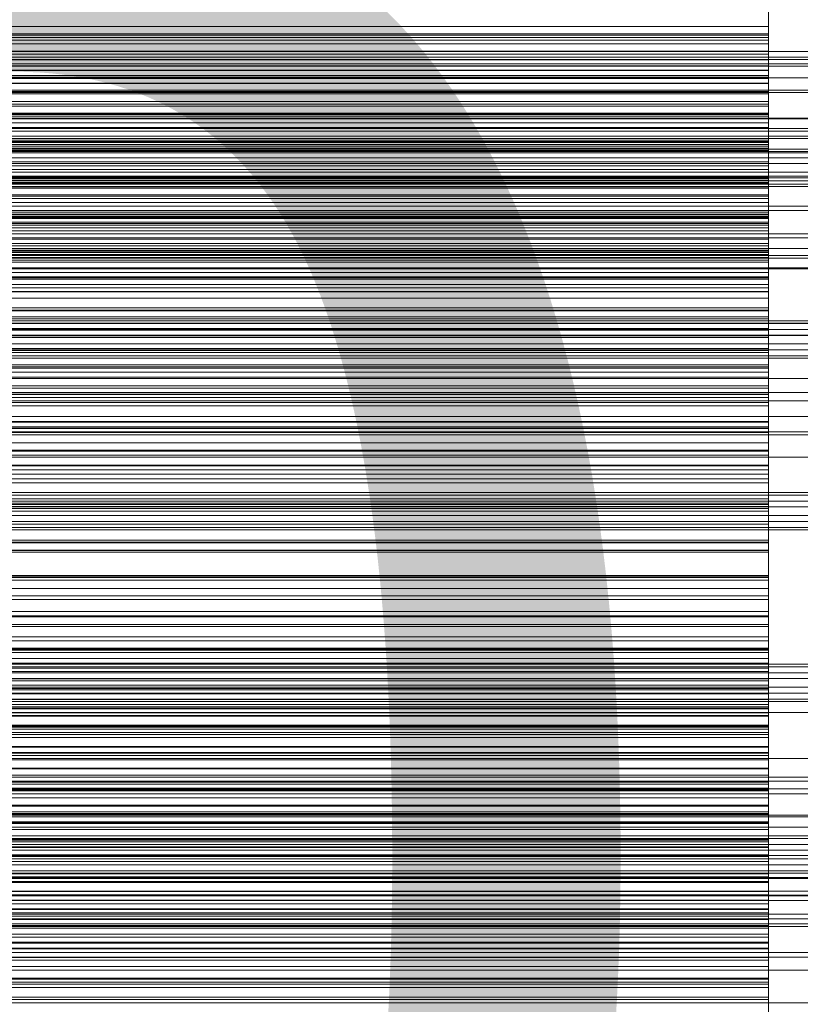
# Model space of a CAD drawing. Header units: millimetres. Extents: x -4738 to 65662, y -68080 to 6847.
# Tile 317 of 656: x 652 to 754, y -33994 to -33865. Entities that reach past the tile are written whole.
import ezdxf

# ---------------------------------------------------------------- set-up
doc = ezdxf.new("R2010")
doc.units = ezdxf.units.MM
for name, color, linetype, lineweight in [('COTAS_O', 1, 'Continuous', 0), ('frontal_briquetadora', 7, 'Continuous', 0), ('frontal_C01', 7, 'Continuous', 0), ('frontal_C03', 7, 'Continuous', 0), ('frontal_C10', 7, 'Continuous', 0), ('frontal_secador', 7, 'Continuous', 0)]:
    doc.layers.add(name, color=color, linetype=linetype, lineweight=lineweight)
doc.dimstyles.new('R19_100', dxfattribs={"dimtxt": 250, "dimasz": 150, "dimexe": 150, "dimexo": 80, "dimgap": 100, "dimtad": 1, "dimtih": 1, "dimtoh": 1, "dimdsep": 46, "dimcen": 0.09, "dimadec": 0, "dimazin": 0, "dimtfac": 1, "dimtdec": 4, "dimtofl": 0, "dimtmove": 0, "dimatfit": 3, "dimfxl": 1, "dimtolj": 1, "dimtzin": 0, "dimarcsym": 0})

# ---------------------------------------------------------------- blocks, each defined once
blk = doc.blocks.new('DIM_R31_48')
at = {"layer": 'COTAS_O'}
for p, q in [((-1725, -33700), (-1575, -33655)), ((1725, -33700), (1575, -33655)), ((-1725, -34400), (-1725, -33700)), ((-1725, -33700), (1725, -33700)), ((-1725, -33700), (-1575, -33745)), ((1725, -33700), (1575, -33745)), ((1725, -34400), (1725, -33700))]:
    blk.add_line(p, q, dxfattribs=at)
blk.add_text('3450 O', height=250, dxfattribs=at).set_placement((0, -33600))
blk = doc.blocks.new('DIM_R31_52')
at = {"layer": 'COTAS_O'}
for p, q in [((-650, -34200), (-500, -34155)), ((650, -34200), (500, -34155)), ((-650, -34900), (-650, -34200)), ((-650, -34200), (650, -34200)), ((-650, -34200), (-500, -34245)), ((650, -34200), (500, -34245)), ((650, -34900), (650, -34200))]:
    blk.add_line(p, q, dxfattribs=at)
blk.add_text('1300 O', height=250, dxfattribs=at).set_placement((0, -34100))

msp = doc.modelspace()

# ---------------------------------------------------------------- linework, layer by layer
at = {"layer": 'frontal_briquetadora'}
for p, q in [((750, -33867.246), (750, -33862.529)), ((750, -33862.784), (750, -33867.398)), ((750, -33868.076), (750, -33863.268)), ((750, -33864.032), (750, -33868.532)), ((750, -33869.887), (750, -33864.999)), ((750, -33866.27), (550, -33866.27)), ((750, -33867.246), (550, -33867.246)), ((750, -33867.717), (750, -33866.27)), ((750, -33866.27), (750, -33870.646)), ((750, -33871.969), (750, -33867.246)), ((750, -33867.398), (550, -33867.398)), ((750, -33867.717), (550, -33867.717)), ((750, -33868.076), (550, -33868.076)), ((750, -33868.532), (550, -33868.532)), ((750, -33867.398), (750, -33872.027)), ((750, -33872.673), (750, -33867.717)), ((750, -33872.882), (750, -33868.076)), ((750, -33868.532), (750, -33873.056)), ((750, -33869.493), (550, -33869.493)), ((750, -33869.887), (550, -33869.887)), ((750, -33871.417), (750, -33869.493)), ((750, -33869.493), (750, -33873.733)), ((750, -33874.764), (750, -33869.887)), ((750, -33870.646), (550, -33870.646)), ((750, -33870.646), (750, -33875.053)), ((750, -33871.417), (550, -33871.417)), ((750, -33871.969), (550, -33871.969)), ((750, -33872.027), (550, -33872.027)), ((750, -33876.429), (750, -33871.417)), ((750, -33876.697), (750, -33871.969)), ((750, -33872.027), (750, -33876.669)), ((750, -33872.673), (550, -33872.673)), ((750, -33872.882), (550, -33872.882)), ((750, -33873.056), (550, -33873.056)), ((750, -33873.693), (550, -33873.693)), ((750, -33873.733), (550, -33873.733)), ((750, -33877.61), (750, -33872.673)), ((750, -33877.684), (750, -33872.882)), ((750, -33873.056), (750, -33877.601)), ((750, -33876.089), (750, -33873.693)), ((750, -33873.693), (750, -33877.787)), ((750, -33873.733), (750, -33878.013)), ((750, -33874.764), (550, -33874.764)), ((750, -33875.053), (550, -33875.053)), ((750, -33879.628), (750, -33874.764)), ((750, -33875.053), (750, -33879.491)), ((750, -33876.089), (550, -33876.089)), ((750, -33881.145), (750, -33876.089)), ((750, -33876.429), (550, -33876.429)), ((750, -33876.669), (550, -33876.669)), ((750, -33876.697), (550, -33876.697)), ((750, -33877.601), (550, -33877.601)), ((750, -33877.61), (550, -33877.61)), ((750, -33877.684), (550, -33877.684)), ((750, -33881.413), (750, -33876.429)), ((750, -33876.669), (750, -33881.323)), ((750, -33881.426), (750, -33876.697)), ((750, -33877.601), (750, -33882.168)), ((750, -33882.524), (750, -33877.61)), ((750, -33882.477), (750, -33877.684)), ((750, -33877.787), (550, -33877.787)), ((750, -33878.013), (550, -33878.013)), ((750, -33878.859), (550, -33878.859)), ((750, -33877.787), (750, -33881.93)), ((750, -33878.013), (750, -33882.333)), ((750, -33881.722), (750, -33878.859)), ((750, -33878.859), (750, -33882.798)), ((750, -33879.491), (550, -33879.491)), ((750, -33879.628), (550, -33879.628)), ((750, -33879.491), (750, -33883.96)), ((750, -33884.474), (750, -33879.628)), ((750, -33881.145), (550, -33881.145)), ((750, -33881.323), (550, -33881.323)), ((750, -33881.413), (550, -33881.413)), ((750, -33881.426), (550, -33881.426)), ((750, -33886.165), (750, -33881.145)), ((750, -33881.323), (750, -33885.986)), ((750, -33886.366), (750, -33881.413)), ((750, -33886.154), (750, -33881.426)), ((750, -33881.722), (550, -33881.722)), ((750, -33881.93), (550, -33881.93)), ((750, -33882.168), (550, -33882.168)), ((750, -33882.333), (550, -33882.333)), ((750, -33882.477), (550, -33882.477)), ((750, -33882.524), (550, -33882.524)), ((750, -33882.798), (550, -33882.798)), ((750, -33886.809), (750, -33881.722)), ((750, -33881.93), (750, -33886.122)), ((750, -33882.168), (750, -33886.755)), ((750, -33882.333), (750, -33886.694)), ((750, -33887.259), (750, -33882.477)), ((750, -33887.411), (750, -33882.524)), ((750, -33882.798), (750, -33886.794)), ((750, -33883.96), (550, -33883.96)), ((750, -33883.96), (750, -33888.459)), ((750, -33884.474), (550, -33884.474)), ((750, -33884.98), (550, -33884.98)), ((750, -33889.298), (750, -33884.474)), ((750, -33888.302), (750, -33884.98)), ((750, -33884.98), (750, -33888.754)), ((750, -33885.986), (550, -33885.986)), ((750, -33886.122), (550, -33886.122)), ((750, -33886.154), (550, -33886.154)), ((750, -33886.165), (550, -33886.165)), ((750, -33886.366), (550, -33886.366)), ((750, -33886.694), (550, -33886.694)), ((750, -33885.986), (750, -33890.657)), ((750, -33886.122), (750, -33890.363)), ((750, -33890.878), (750, -33886.154)), ((750, -33891.145), (750, -33886.165)), ((750, -33891.283), (750, -33886.366)), ((750, -33886.694), (750, -33891.095)), ((750, -33886.755), (550, -33886.755)), ((750, -33886.794), (550, -33886.794)), ((750, -33886.809), (550, -33886.809)), ((750, -33887.259), (550, -33887.259)), ((750, -33887.411), (550, -33887.411)), ((750, -33886.755), (750, -33891.361)), ((750, -33886.794), (750, -33890.847)), ((750, -33891.853), (750, -33886.809)), ((750, -33892.025), (750, -33887.259)), ((750, -33892.266), (750, -33887.411)), ((750, -33888.302), (550, -33888.302)), ((750, -33888.459), (550, -33888.459)), ((750, -33888.754), (550, -33888.754)), ((750, -33893.409), (750, -33888.302)), ((750, -33888.459), (750, -33892.99)), ((750, -33888.754), (750, -33892.593)), ((750, -33889.298), (550, -33889.298)), ((750, -33890.363), (550, -33890.363)), ((750, -33894.094), (750, -33889.298)), ((750, -33890.363), (750, -33894.655)), ((750, -33890.657), (550, -33890.657)), ((750, -33890.847), (550, -33890.847)), ((750, -33890.878), (550, -33890.878)), ((750, -33891.095), (550, -33891.095)), ((750, -33891.145), (550, -33891.145)), ((750, -33891.283), (550, -33891.283)), ((750, -33891.361), (550, -33891.361)), ((750, -33891.853), (550, -33891.853)), ((750, -33890.847), (750, -33894.959)), ((750, -33891.361), (750, -33890.878)), ((750, -33891.095), (750, -33895.539)), ((750, -33896.078), (750, -33891.145)), ((750, -33896.156), (750, -33891.283)), ((750, -33896.848), (750, -33891.853)), ((750, -33892.025), (550, -33892.025)), ((750, -33892.04), (550, -33892.04)), ((750, -33892.266), (550, -33892.266)), ((750, -33892.593), (550, -33892.593)), ((750, -33892.99), (550, -33892.99)), ((750, -33892.99), (750, -33892.025)), ((750, -33895.814), (750, -33892.04)), ((750, -33892.04), (750, -33895.64)), ((750, -33897.081), (750, -33892.266)), ((750, -33892.593), (750, -33896.498)), ((750, -33893.409), (550, -33893.409)), ((750, -33894.094), (550, -33894.094)), ((750, -33898.465), (750, -33893.409)), ((750, -33895.539), (750, -33894.094)), ((750, -33894.655), (550, -33894.655)), ((750, -33894.959), (550, -33894.959)), ((750, -33895.539), (550, -33895.539)), ((750, -33895.64), (550, -33895.64)), ((750, -33894.655), (750, -33899.002)), ((750, -33894.959), (750, -33899.132)), ((750, -33895.64), (750, -33899.313)), ((750, -33895.814), (550, -33895.814)), ((750, -33896.078), (550, -33896.078)), ((750, -33896.156), (550, -33896.156)), ((750, -33896.498), (550, -33896.498)), ((750, -33896.848), (550, -33896.848)), ((750, -33900.929), (750, -33895.814)), ((750, -33900.959), (750, -33896.078)), ((750, -33900.978), (750, -33896.156)), ((750, -33896.498), (750, -33900.47)), ((750, -33901.787), (750, -33896.848)), ((750, -33897.081), (550, -33897.081)), ((750, -33899.002), (750, -33897.081)), ((750, -33898.465), (550, -33898.465)), ((750, -33899.002), (550, -33899.002)), ((750, -33899.132), (550, -33899.132)), ((750, -33899.313), (550, -33899.313)), ((750, -33903.462), (750, -33898.465)), ((750, -33899.132), (750, -33903.371)), ((750, -33899.313), (750, -33903.06)), ((750, -33900.023), (550, -33900.023)), ((750, -33900.47), (550, -33900.47)), ((750, -33904.239), (750, -33900.023)), ((750, -33900.023), (750, -33903.441)), ((750, -33900.47), (750, -33904.514)), ((750, -33900.929), (550, -33900.929)), ((750, -33900.959), (550, -33900.959)), ((750, -33900.978), (550, -33900.978)), ((750, -33901.787), (550, -33901.787)), ((750, -33905.983), (750, -33900.929)), ((750, -33905.777), (750, -33900.959)), ((750, -33903.371), (750, -33900.978)), ((750, -33906.663), (750, -33901.787)), ((750, -33903.06), (550, -33903.06)), ((750, -33903.371), (550, -33903.371)), ((750, -33903.441), (550, -33903.441)), ((750, -33903.06), (750, -33906.884)), ((750, -33903.441), (750, -33906.939)), ((750, -33903.462), (550, -33903.462)), ((750, -33904.239), (550, -33904.239)), ((750, -33904.514), (550, -33904.514)), ((750, -33908.395), (750, -33903.462)), ((750, -33909.349), (750, -33904.239)), ((750, -33904.514), (750, -33908.636)), ((750, -33905.777), (550, -33905.777)), ((750, -33905.983), (550, -33905.983)), ((750, -33908.636), (750, -33905.777)), ((750, -33910.971), (750, -33905.983)), ((750, -33906.663), (550, -33906.663)), ((750, -33906.884), (550, -33906.884)), ((750, -33906.939), (550, -33906.939)), ((750, -33911.465), (750, -33906.663)), ((750, -33906.884), (750, -33910.789)), ((750, -33906.939), (750, -33910.519)), ((750, -33908.395), (550, -33908.395)), ((750, -33913.255), (750, -33908.395)), ((750, -33908.636), (550, -33908.636)), ((750, -33908.909), (550, -33908.909)), ((750, -33909.349), (550, -33909.349)), ((750, -33913.558), (750, -33908.909)), ((750, -33908.909), (750, -33912.136)), ((750, -33914.39), (750, -33909.349)), ((750, -33910.519), (550, -33910.519)), ((750, -33910.789), (550, -33910.789)), ((750, -33910.971), (550, -33910.971)), ((750, -33910.519), (750, -33914.184)), ((750, -33910.789), (750, -33914.783)), ((750, -33915.886), (750, -33910.971)), ((750, -33911.465), (550, -33911.465)), ((750, -33912.136), (550, -33912.136)), ((750, -33914.783), (750, -33911.465)), ((750, -33912.136), (750, -33915.451)), ((750, -33913.255), (550, -33913.255)), ((750, -33913.558), (550, -33913.558)), ((750, -33918.028), (750, -33913.255)), ((750, -33918.65), (750, -33913.558)), ((750, -33914.184), (550, -33914.184)), ((750, -33914.39), (550, -33914.39)), ((750, -33914.783), (550, -33914.783)), ((750, -33914.184), (750, -33917.941)), ((750, -33919.357), (750, -33914.39)), ((750, -33915.451), (550, -33915.451)), ((750, -33915.886), (550, -33915.886)), ((750, -33915.451), (750, -33918.855)), ((750, -33920.717), (750, -33915.886)), ((750, -33917.941), (550, -33917.941)), ((750, -33918.028), (550, -33918.028)), ((750, -33918.65), (550, -33918.65)), ((750, -33918.677), (550, -33918.677)), ((750, -33918.855), (550, -33918.855)), ((750, -33917.941), (750, -33921.797)), ((750, -33921.797), (750, -33918.028)), ((750, -33923.666), (750, -33918.65)), ((750, -33923.747), (750, -33918.677)), ((750, -33918.677), (750, -33921.706)), ((750, -33918.855), (750, -33922.354)), ((750, -33919.357), (550, -33919.357)), ((750, -33924.242), (750, -33919.357)), ((750, -33920.717), (550, -33920.717)), ((750, -33925.452), (750, -33920.717)), ((750, -33921.706), (550, -33921.706)), ((750, -33921.797), (550, -33921.797)), ((750, -33922.354), (550, -33922.354)), ((750, -33921.706), (750, -33924.829)), ((750, -33922.354), (750, -33925.953)), ((750, -33923.666), (550, -33923.666)), ((750, -33923.747), (550, -33923.747)), ((750, -33928.6), (750, -33923.666)), ((750, -33928.81), (750, -33923.747)), ((750, -33924.242), (550, -33924.242)), ((750, -33924.829), (550, -33924.829)), ((750, -33929.034), (750, -33924.242)), ((750, -33924.829), (750, -33928.05)), ((750, -33925.452), (550, -33925.452)), ((750, -33925.953), (550, -33925.953)), ((750, -33929.663), (750, -33925.452)), ((750, -33925.953), (750, -33929.663)), ((750, -33928.05), (550, -33928.05)), ((750, -33928.6), (550, -33928.6)), ((750, -33928.81), (550, -33928.81)), ((750, -33929.034), (550, -33929.034)), ((750, -33928.05), (750, -33931.373)), ((750, -33933.443), (750, -33928.6)), ((750, -33933.789), (750, -33928.81)), ((750, -33933.718), (750, -33929.034)), ((750, -33929.304), (550, -33929.304)), ((750, -33929.663), (550, -33929.663)), ((750, -33934.783), (750, -33929.304)), ((750, -33929.304), (750, -33932.126)), ((750, -33931.373), (550, -33931.373)), ((750, -33931.373), (750, -33934.806)), ((750, -33932.126), (550, -33932.126)), ((750, -33932.126), (750, -33935.051)), ((750, -33933.443), (550, -33933.443)), ((750, -33933.718), (550, -33933.718)), ((750, -33933.789), (550, -33933.789)), ((750, -33938.183), (750, -33933.443)), ((750, -33938.361), (750, -33933.718)), ((750, -33938.678), (750, -33933.789)), ((750, -33934.783), (550, -33934.783)), ((750, -33934.806), (550, -33934.806)), ((750, -33935.051), (550, -33935.051)), ((750, -33939.804), (750, -33934.783)), ((750, -33934.806), (750, -33938.361)), ((750, -33935.051), (750, -33938.08)), ((750, -33938.08), (550, -33938.08)), ((750, -33938.183), (550, -33938.183)), ((750, -33938.08), (750, -33941.221)), ((750, -33942.806), (750, -33938.183)), ((750, -33938.361), (550, -33938.361)), ((750, -33938.678), (550, -33938.678)), ((750, -33943.467), (750, -33938.678)), ((750, -33939.804), (550, -33939.804)), ((750, -33940.763), (550, -33940.763)), ((750, -33944.734), (750, -33939.804)), ((750, -33946.638), (750, -33940.763)), ((750, -33940.763), (750, -33943.373)), ((750, -33941.221), (550, -33941.221)), ((750, -33941.221), (750, -33944.479)), ((750, -33942.806), (550, -33942.806)), ((750, -33943.373), (550, -33943.373)), ((750, -33947.869), (750, -33942.806)), ((750, -33943.373), (750, -33946.092)), ((750, -33943.467), (550, -33943.467)), ((750, -33944.479), (550, -33944.479)), ((750, -33948.145), (750, -33943.467)), ((750, -33944.479), (750, -33947.869)), ((750, -33944.734), (550, -33944.734)), ((750, -33949.565), (750, -33944.734)), ((750, -33946.092), (550, -33946.092)), ((750, -33946.638), (550, -33946.638)), ((750, -33946.092), (750, -33948.923)), ((750, -33951.605), (750, -33946.638)), ((550, -33947.588), (750, -33947.588)), ((550, -33947.73), (750, -33947.73)), ((750, -33947.869), (550, -33947.869)), ((750, -33948.145), (550, -33948.145)), ((750, -33947.588), (750, -33950.222)), ((750, -33947.73), (750, -33947.588)), ((750, -33950.642), (750, -33947.73)), ((750, -33952.694), (750, -33948.145)), ((750, -33948.923), (550, -33948.923)), ((750, -33949.565), (550, -33949.565)), ((750, -33948.923), (750, -33951.872)), ((750, -33954.289), (750, -33949.565)), ((550, -33950.222), (750, -33950.222)), ((550, -33950.642), (750, -33950.642)), ((750, -33950.222), (750, -33955.529)), ((750, -33952.882), (750, -33950.642)), ((550, -33951.605), (750, -33951.605)), ((750, -33951.872), (550, -33951.872)), ((750, -33951.605), (750, -33953.55)), ((750, -33952.444), (750, -33951.605)), ((750, -33956.474), (750, -33951.605)), ((750, -33951.872), (750, -33954.948)), ((550, -33952.444), (750, -33952.444)), ((750, -33952.694), (550, -33952.694)), ((550, -33952.882), (750, -33952.882)), ((750, -33953.028), (550, -33953.028)), ((550, -33953.55), (750, -33953.55)), ((750, -33956.035), (750, -33952.444)), ((750, -33958.166), (750, -33952.694)), ((750, -33955.266), (750, -33952.882)), ((750, -33959.284), (750, -33953.028)), ((750, -33953.028), (750, -33955.419)), ((750, -33953.55), (750, -33958.204)), ((750, -33954.289), (550, -33954.289)), ((750, -33954.948), (550, -33954.948)), ((750, -33958.893), (750, -33954.289)), ((750, -33954.948), (750, -33958.166)), ((550, -33955.266), (750, -33955.266)), ((750, -33955.419), (550, -33955.419)), ((550, -33955.529), (750, -33955.529)), ((550, -33956.035), (750, -33956.035)), ((750, -33957.795), (750, -33955.266)), ((750, -33955.419), (750, -33957.925)), ((750, -33955.529), (750, -33963.307)), ((750, -33958.609), (750, -33956.035)), ((550, -33956.401), (750, -33956.401)), ((750, -33956.474), (550, -33956.474)), ((750, -33956.401), (750, -33957.935)), ((750, -33957.652), (750, -33956.401)), ((750, -33961.237), (750, -33956.474)), ((550, -33957.652), (750, -33957.652)), ((550, -33957.795), (750, -33957.795)), ((750, -33957.925), (550, -33957.925)), ((550, -33957.935), (750, -33957.935)), ((750, -33958.166), (550, -33958.166)), ((550, -33958.204), (750, -33958.204)), ((550, -33958.609), (750, -33958.609)), ((750, -33961.642), (750, -33957.652)), ((750, -33960.468), (750, -33957.795)), ((750, -33957.925), (750, -33960.55)), ((750, -33957.935), (750, -33962.196)), ((750, -33958.204), (750, -33965.389)), ((750, -33961.325), (750, -33958.609)), ((750, -33958.893), (550, -33958.893)), ((750, -33959.284), (550, -33959.284)), ((750, -33963.359), (750, -33958.893)), ((750, -33964.185), (750, -33959.284)), ((550, -33960.468), (750, -33960.468)), ((750, -33960.55), (550, -33960.55)), ((750, -33961.237), (550, -33961.237)), ((550, -33961.325), (750, -33961.325)), ((750, -33963.282), (750, -33960.468)), ((750, -33960.55), (750, -33963.302)), ((750, -33965.884), (750, -33961.237)), ((750, -33964.183), (750, -33961.325)), ((550, -33961.642), (750, -33961.642)), ((550, -33962.196), (750, -33962.196)), ((750, -33968.216), (750, -33961.642)), ((750, -33962.196), (750, -33965.098)), ((550, -33963.282), (750, -33963.282)), ((750, -33963.302), (550, -33963.302)), ((550, -33963.307), (750, -33963.307)), ((750, -33963.359), (550, -33963.359)), ((750, -33966.237), (750, -33963.282)), ((750, -33963.302), (750, -33966.188)), ((750, -33963.307), (750, -33973.256)), ((750, -33969.226), (750, -33963.359)), ((550, -33964.183), (750, -33964.183)), ((750, -33964.185), (550, -33964.185)), ((550, -33965.098), (750, -33965.098)), ((750, -33967.182), (750, -33964.183)), ((750, -33968.981), (750, -33964.185)), ((750, -33965.098), (750, -33968.14)), ((550, -33965.389), (750, -33965.389)), ((750, -33965.884), (550, -33965.884)), ((750, -33966.068), (550, -33966.068)), ((750, -33966.188), (550, -33966.188)), ((550, -33966.237), (750, -33966.237)), ((750, -33965.389), (750, -33974.827)), ((750, -33970.404), (750, -33965.884)), ((750, -33972.691), (750, -33966.068)), ((750, -33966.068), (750, -33968.234)), ((750, -33966.188), (750, -33969.226)), ((750, -33969.332), (750, -33966.237)), ((550, -33967.182), (750, -33967.182)), ((750, -33970.319), (750, -33967.182)), ((550, -33968.14), (750, -33968.14)), ((550, -33968.216), (750, -33968.216)), ((750, -33968.234), (550, -33968.234)), ((750, -33968.981), (550, -33968.981)), ((750, -33968.14), (750, -33971.32)), ((750, -33977.122), (750, -33968.216)), ((750, -33968.234), (750, -33970.522)), ((750, -33973.664), (750, -33968.981)), ((750, -33969.226), (550, -33969.226)), ((550, -33969.332), (750, -33969.332)), ((550, -33970.319), (750, -33970.319)), ((750, -33970.404), (550, -33970.404)), ((750, -33972.565), (750, -33969.332)), ((750, -33973.594), (750, -33970.319)), ((750, -33974.774), (750, -33970.404)), ((750, -33970.522), (550, -33970.522)), ((550, -33971.32), (750, -33971.32)), ((750, -33970.522), (750, -33972.935)), ((750, -33971.32), (750, -33974.637)), ((550, -33972.565), (750, -33972.565)), ((750, -33972.691), (550, -33972.691)), ((750, -33972.935), (550, -33972.935)), ((750, -33975.934), (750, -33972.565)), ((750, -33977.514), (750, -33972.691)), ((750, -33972.935), (750, -33975.482)), ((550, -33973.256), (750, -33973.256)), ((550, -33973.594), (750, -33973.594)), ((750, -33973.664), (550, -33973.664)), ((750, -33973.256), (750, -33984.994)), ((750, -33977.006), (750, -33973.594)), ((750, -33978.224), (750, -33973.664)), ((550, -33974.637), (750, -33974.637)), ((750, -33974.774), (550, -33974.774)), ((550, -33974.827), (750, -33974.827)), ((750, -33975.482), (550, -33975.482)), ((750, -33974.637), (750, -33978.09)), ((750, -33981.023), (750, -33974.774)), ((750, -33974.827), (750, -33986.158)), ((750, -33975.482), (750, -33978.172)), ((550, -33975.934), (750, -33975.934)), ((750, -33979.438), (750, -33975.934)), ((550, -33977.006), (750, -33977.006)), ((550, -33977.122), (750, -33977.122)), ((750, -33977.514), (550, -33977.514)), ((550, -33978.09), (750, -33978.09)), ((750, -33980.551), (750, -33977.006)), ((750, -33988.018), (750, -33977.122)), ((750, -33982.226), (750, -33977.514)), ((750, -33978.09), (750, -33981.678)), ((750, -33978.172), (550, -33978.172)), ((750, -33978.224), (550, -33978.224)), ((550, -33979.438), (750, -33979.438)), ((750, -33978.172), (750, -33981.023)), ((750, -33982.648), (750, -33978.224)), ((750, -33983.076), (750, -33979.438)), ((750, -33979.853), (550, -33979.853)), ((550, -33980.551), (750, -33980.551)), ((750, -33986.826), (750, -33979.853)), ((750, -33979.853), (750, -33981.789)), ((750, -33984.23), (750, -33980.551)), ((750, -33981.023), (550, -33981.023)), ((550, -33981.678), (750, -33981.678)), ((750, -33981.789), (550, -33981.789)), ((750, -33981.678), (750, -33985.397)), ((750, -33981.789), (750, -33983.852)), ((750, -33982.226), (550, -33982.226)), ((750, -33982.648), (550, -33982.648)), ((550, -33983.076), (750, -33983.076)), ((750, -33986.818), (750, -33982.226)), ((750, -33986.913), (750, -33982.648)), ((750, -33986.845), (750, -33983.076)), ((750, -33983.852), (550, -33983.852)), ((550, -33984.23), (750, -33984.23)), ((750, -33983.852), (750, -33986.048)), ((750, -33988.04), (750, -33984.23)), ((550, -33984.994), (750, -33984.994)), ((550, -33985.397), (750, -33985.397)), ((750, -33984.994), (750, -33998.069)), ((750, -33985.397), (750, -33989.248)), ((750, -33986.048), (550, -33986.048)), ((550, -33986.158), (750, -33986.158)), ((750, -33986.818), (550, -33986.818)), ((750, -33986.826), (550, -33986.826)), ((550, -33986.845), (750, -33986.845)), ((750, -33986.913), (550, -33986.913)), ((750, -33986.048), (750, -33988.384)), ((750, -33986.158), (750, -33998.944)), ((750, -33991.279), (750, -33986.818)), ((750, -33991.56), (750, -33986.826)), ((750, -33990.745), (750, -33986.845)), ((750, -33993.527), (750, -33986.913)), ((550, -33988.018), (750, -33988.018)), ((550, -33988.04), (750, -33988.04)), ((750, -33988.384), (550, -33988.384)), ((750, -34000.485), (750, -33988.018)), ((750, -33991.98), (750, -33988.04)), ((750, -33988.384), (750, -33990.871)), ((550, -33989.248), (750, -33989.248)), ((750, -33989.248), (750, -33993.227)), ((550, -33990.745), (750, -33990.745)), ((750, -33990.871), (550, -33990.871)), ((750, -33994.773), (750, -33990.745)), ((750, -33990.871), (750, -33993.527)), ((750, -33991.279), (550, -33991.279)), ((750, -33991.56), (550, -33991.56)), ((550, -33991.98), (750, -33991.98)), ((750, -33995.596), (750, -33991.279)), ((750, -33996.176), (750, -33991.56)), ((750, -33996.047), (750, -33991.98)), ((550, -33993.227), (750, -33993.227)), ((750, -33993.527), (550, -33993.527)), ((750, -33993.227), (750, -33997.334))]:
    msp.add_line(p, q, dxfattribs=at)
at = {"layer": 'frontal_C01'}
for p, q in [((980, -33912.304), (-980, -33912.304)), ((980, -33917.304), (-980, -33917.304))]:
    msp.add_line(p, q, dxfattribs=at)
at = {"layer": 'frontal_C03'}
for p, q in [((1250, -33869.528), (-1250, -33869.528)), ((1250, -33870.598), (-1250, -33870.598)), ((1250, -33871.133), (-1250, -33871.133)), ((1250, -33871.435), (-1250, -33871.435)), ((1250, -33874.601), (-1250, -33874.601)), ((1250, -33874.895), (-1250, -33874.895)), ((1496, -33878.238), (-1496, -33878.238)), ((1496, -33878.356), (-1496, -33878.356)), ((1496, -33879.622), (-1496, -33879.622)), ((1496, -33879.957), (-1496, -33879.957)), ((-1579, -33880.615), (1579, -33880.615)), ((-1250, -33880.914), (1250, -33880.914)), ((1496, -33882.297), (-1496, -33882.297)), ((1496, -33882.798), (-1496, -33882.798)), ((1250, -33882.322), (-1250, -33882.322)), ((1250, -33882.638), (-1250, -33882.638)), ((1250, -33882.807), (-1250, -33882.807)), ((1250, -33883.432), (-1250, -33883.432)), ((-1250, -33884.196), (1250, -33884.196)), ((1250, -33885.319), (-1250, -33885.319)), ((-1496, -33885.855), (1496, -33885.855)), ((1496, -33886.446), (-1496, -33886.446)), ((1250, -33886.083), (-1250, -33886.083)), ((1250, -33886.877), (-1250, -33886.877)), ((1250, -33887.194), (-1250, -33887.194)), ((1496, -33889.755), (-1496, -33889.755)), ((1496, -33890.346), (-1496, -33890.346)), ((1496, -33893.403), (-1496, -33893.403)), ((1496, -33893.905), (-1496, -33893.905)), ((1250, -33893.394), (-1250, -33893.394)), ((1250, -33895.287), (-1250, -33895.287)), ((1496, -33896.244), (-1496, -33896.244)), ((1496, -33896.579), (-1496, -33896.579)), ((1496, -33897.845), (-1496, -33897.845)), ((1496, -33897.963), (-1496, -33897.963)), ((1250, -33904.779), (-1250, -33904.779)), ((1250, -33905.068), (-1250, -33905.068)), ((1250, -33905.096), (-1250, -33905.096)), ((1250, -33905.89), (-1250, -33905.89)), ((-1250, -33906.654), (1250, -33906.654)), ((1250, -33906.673), (-1250, -33906.673)), ((1250, -33907.777), (-1250, -33907.777)), ((1250, -33908.541), (-1250, -33908.541)), ((1250, -33909.335), (-1250, -33909.335)), ((1250, -33909.652), (-1250, -33909.652)), ((1250, -33914.159), (-1250, -33914.159)), ((1250, -33915.232), (-1250, -33915.232)), ((1250, -33919.283), (-1250, -33919.283)), ((1250, -33919.66), (-1250, -33919.66)), ((-1579, -33922.615), (1579, -33922.615)), ((1250, -33927.237), (-1250, -33927.237)), ((1250, -33927.553), (-1250, -33927.553)), ((1250, -33928.347), (-1250, -33928.347)), ((-1250, -33929.112), (1250, -33929.112)), ((1250, -33930.234), (-1250, -33930.234)), ((1250, -33930.999), (-1250, -33930.999)), ((1250, -33931.793), (-1250, -33931.793)), ((1250, -33932.109), (-1250, -33932.109)), ((1250, -33949.694), (-1250, -33949.694)), ((1250, -33950.011), (-1250, -33950.011)), ((1250, -33950.805), (-1250, -33950.805)), ((-1250, -33951.569), (1250, -33951.569)), ((1250, -33952.692), (-1250, -33952.692)), ((1250, -33953.456), (-1250, -33953.456)), ((1250, -33954.25), (-1250, -33954.25)), ((1250, -33954.567), (-1250, -33954.567)), ((1250, -33972.152), (-1250, -33972.152)), ((1250, -33972.469), (-1250, -33972.469)), ((1250, -33973.263), (-1250, -33973.263)), ((-1250, -33974.027), (1250, -33974.027)), ((1250, -33975.15), (-1250, -33975.15)), ((1250, -33975.914), (-1250, -33975.914)), ((1250, -33976.708), (-1250, -33976.708)), ((1250, -33977.024), (-1250, -33977.024))]:
    msp.add_line(p, q, dxfattribs=at)
at = {"layer": 'frontal_C10'}
for p, q in [((-1690.23, -33964.44), (758.292, -33964.44)), ((781.737, -33964.44), (-1666.785, -33964.44)), ((-1690.23, -33969.44), (758.292, -33969.44)), ((-1679.485, -33969.44), (769.038, -33969.44)), ((770.992, -33969.44), (-1677.531, -33969.44)), ((-1666.785, -33969.44), (781.737, -33969.44))]:
    msp.add_line(p, q, dxfattribs=at)
at = {"layer": 'frontal_secador'}
for p, q in [((1250, -33870.291), (-1250, -33870.291)), ((1250, -33873), (-1250, -33873)), ((-1250, -33956), (1250, -33956)), ((-1250, -33962), (1250, -33962)), ((-1250, -33965), (1250, -33965)), ((1250, -33966), (-1250, -33966)), ((-1250, -33966.659), (1250, -33966.659)), ((1250, -33969.659), (-1250, -33969.659)), ((-1250, -33971), (1250, -33971)), ((1250, -33974), (-1250, -33974)), ((-1250, -33974.728), (1250, -33974.728)), ((-1250, -33977.588), (1250, -33977.588)), ((1250, -33977.611), (-1250, -33977.611)), ((1250, -33977.728), (-1250, -33977.728)), ((-1250, -33979.387), (1250, -33979.387)), ((1250, -33979.918), (-1250, -33979.918)), ((-1250, -33980), (1250, -33980)), ((1250, -33980.588), (-1250, -33980.588)), ((1250, -33982.387), (-1250, -33982.387)), ((1250, -33983), (-1250, -33983)), ((-1250, -33983.65), (1250, -33983.65)), ((1250, -33984), (-1250, -33984)), ((1250, -33987.382), (-1250, -33987.382)), ((-1250, -33988), (1250, -33988)), ((1250, -33989.689), (-1250, -33989.689)), ((1250, -33994), (-1250, -33994))]:
    msp.add_line(p, q, dxfattribs=at)

# ---------------------------------------------------------------- dimensions: what is measured, and where the dimension line sits
at = {"layer": 'COTAS_O'}
for p1, p2, picture, middle in [((-1725, -34400), (1725, -34400), 'DIM_R31_48', (0, -33700)), ((-650, -34900), (650, -34900), 'DIM_R31_52', (0, -34200))]:
    dim = msp.add_aligned_dim(p1=p1, p2=p2, distance=700, text='<> O', dimstyle='R19_100', dxfattribs=at)
    dim.commit()
    dim.dimension.update_dxf_attribs({"geometry": picture, "text_midpoint": middle})

doc.saveas('drawing.dxf')
